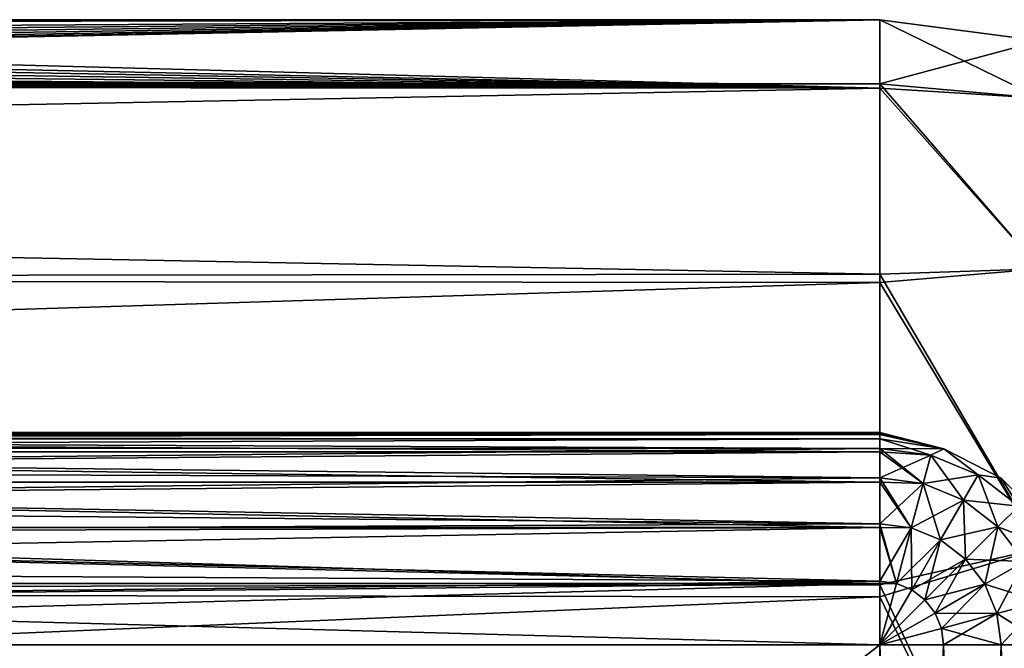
# Model space of a CAD drawing. Header units: millimetres. Extents: x -143 to 143, y -35 to 35.
# Tile 532 of 533: x 136.28 to 141.05, y 17.46 to 20.5. Entities that reach past the tile are written whole.
import ezdxf

# ---------------------------------------------------------------- set-up
doc = ezdxf.new("R2010")
doc.units = ezdxf.units.MM
doc.header["$LTSCALE"] = 65.185185
for name, color, linetype in [('1126', 7, 'CONTINUOUS'), ('1127', 7, 'CONTINUOUS'), ('1128', 7, 'CONTINUOUS'), ('1301', 7, 'CONTINUOUS'), ('1323', 7, 'CONTINUOUS'), ('1450', 7, 'CONTINUOUS'), ('1452', 7, 'CONTINUOUS'), ('1732', 7, 'CONTINUOUS'), ('1733', 7, 'CONTINUOUS'), ('1734', 7, 'CONTINUOUS'), ('848', 7, 'CONTINUOUS'), ('858', 7, 'CONTINUOUS'), ('859', 7, 'CONTINUOUS'), ('860', 7, 'CONTINUOUS')]:
    doc.layers.add(name, color=color, linetype=linetype)

msp = doc.modelspace()

# ---------------------------------------------------------------- linework, layer by layer
at = {"layer": '1126', "linetype": 'CONTINUOUS'}
for points in [[(140.45, 17.4714, 2), (140.7581, 17.4714, 1.9513), (140.45, 9, 2), (140.45, 17.4714, 2)], [(140.45, 9, 2), (140.7581, 17.4714, 1.9513), (140.7581, 9, 1.9513), (140.45, 9, 2)], [(140.7581, 17.4714, 1.9513), (141.0373, 17.4714, 1.8094), (140.7581, 9, 1.9513), (140.7581, 17.4714, 1.9513)], [(140.7581, 9, 1.9513), (141.0373, 17.4714, 1.8094), (141.0373, 9, 1.8094), (140.7581, 9, 1.9513)], [(141.0373, 17.4714, 1.8094), (141.2588, 17.4714, 1.588), (141.0373, 9, 1.8094), (141.0373, 17.4714, 1.8094)], [(141.0373, 9, 1.8094), (141.2588, 17.4714, 1.588), (141.2588, 9, 1.588), (141.0373, 9, 1.8094)]]:
    msp.add_3dface(points, dxfattribs=at)
at = {"layer": '1127', "linetype": 'CONTINUOUS'}
for points in [[(140.45, 18.4698, 1.0571), (140.759, 18.4209, 1.0543), (140.45, 18.4225, 1.309), (140.45, 18.4698, 1.0571)], [(140.45, 18.4225, 1.309), (140.759, 18.4209, 1.0543), (140.6962, 18.3901, 1.309), (140.45, 18.4225, 1.309)], [(140.45, 18.4225, 1.309), (140.6962, 18.3901, 1.309), (140.45, 18.4073, 1.3522), (140.45, 18.4225, 1.309)], [(140.45, 18.4073, 1.3522), (140.6962, 18.3901, 1.309), (140.45, 18.2802, 1.588), (140.45, 18.4073, 1.3522)], [(140.45, 18.2802, 1.588), (140.6962, 18.3901, 1.309), (140.6593, 18.2527, 1.588), (140.45, 18.2802, 1.588)], [(140.6962, 18.3901, 1.309), (140.9255, 18.295, 1.309), (140.6593, 18.2527, 1.588), (140.6962, 18.3901, 1.309)], [(140.6962, 18.3901, 1.309), (140.759, 18.4209, 1.0543), (140.9255, 18.295, 1.309), (140.6962, 18.3901, 1.309)], [(140.759, 18.4209, 1.0543), (141.0378, 18.2791, 1.0462), (140.9255, 18.295, 1.309), (140.759, 18.4209, 1.0543)], [(140.6593, 18.2527, 1.588), (140.9255, 18.295, 1.309), (140.8544, 18.1719, 1.588), (140.6593, 18.2527, 1.588)], [(140.9255, 18.295, 1.309), (141.1225, 18.1439, 1.309), (140.8544, 18.1719, 1.588), (140.9255, 18.295, 1.309)], [(140.9255, 18.295, 1.309), (141.0378, 18.2791, 1.0462), (141.1225, 18.1439, 1.309), (140.9255, 18.295, 1.309)], [(140.45, 18.2802, 1.588), (140.6593, 18.2527, 1.588), (140.45, 18.2598, 1.6152), (140.45, 18.2802, 1.588)], [(140.45, 18.2598, 1.6152), (140.6593, 18.2527, 1.588), (140.45, 18.0587, 1.8094), (140.45, 18.2598, 1.6152)], [(140.45, 18.0587, 1.8094), (140.6593, 18.2527, 1.588), (140.602, 18.0387, 1.8094), (140.45, 18.0587, 1.8094)], [(140.6593, 18.2527, 1.588), (140.8544, 18.1719, 1.588), (140.602, 18.0387, 1.8094), (140.6593, 18.2527, 1.588)], [(141.0378, 18.2791, 1.0462), (141.259, 18.0582, 1.0336), (141.1225, 18.1439, 1.309), (141.0378, 18.2791, 1.0462)], [(140.602, 18.0387, 1.8094), (140.8544, 18.1719, 1.588), (140.7436, 17.98, 1.8094), (140.602, 18.0387, 1.8094)], [(140.8544, 18.1719, 1.588), (141.0219, 18.0433, 1.588), (140.7436, 17.98, 1.8094), (140.8544, 18.1719, 1.588)], [(140.8544, 18.1719, 1.588), (141.1225, 18.1439, 1.309), (141.0219, 18.0433, 1.588), (140.8544, 18.1719, 1.588)], [(141.1225, 18.1439, 1.309), (141.2736, 17.9469, 1.309), (141.0219, 18.0433, 1.588), (141.1225, 18.1439, 1.309)], [(140.45, 18.0587, 1.8094), (140.602, 18.0387, 1.8094), (140.45, 18.0405, 1.8222), (140.45, 18.0587, 1.8094)], [(140.45, 18.0405, 1.8222), (140.602, 18.0387, 1.8094), (140.45, 17.7795, 1.9513), (140.45, 18.0405, 1.8222)], [(140.45, 17.7795, 1.9513), (140.602, 18.0387, 1.8094), (140.5297, 17.769, 1.9513), (140.45, 17.7795, 1.9513)], [(140.602, 18.0387, 1.8094), (140.7436, 17.98, 1.8094), (140.5297, 17.769, 1.9513), (140.602, 18.0387, 1.8094)], [(140.7436, 17.98, 1.8094), (141.0219, 18.0433, 1.588), (140.8653, 17.8867, 1.8094), (140.7436, 17.98, 1.8094)], [(141.0219, 18.0433, 1.588), (141.1505, 17.8758, 1.588), (140.8653, 17.8867, 1.8094), (141.0219, 18.0433, 1.588)], [(141.0219, 18.0433, 1.588), (141.2736, 17.9469, 1.309), (141.1505, 17.8758, 1.588), (141.0219, 18.0433, 1.588)], [(140.5297, 17.769, 1.9513), (140.7436, 17.98, 1.8094), (140.6041, 17.7382, 1.9513), (140.5297, 17.769, 1.9513)], [(140.7436, 17.98, 1.8094), (140.8653, 17.8867, 1.8094), (140.6041, 17.7382, 1.9513), (140.7436, 17.98, 1.8094)], [(140.6041, 17.7382, 1.9513), (140.8653, 17.8867, 1.8094), (140.6679, 17.6893, 1.9513), (140.6041, 17.7382, 1.9513)], [(140.8653, 17.8867, 1.8094), (140.9586, 17.765, 1.8094), (140.6679, 17.6893, 1.9513), (140.8653, 17.8867, 1.8094)], [(140.8653, 17.8867, 1.8094), (141.1505, 17.8758, 1.588), (140.9586, 17.765, 1.8094), (140.8653, 17.8867, 1.8094)], [(141.1505, 17.8758, 1.588), (141.2313, 17.6807, 1.588), (140.9586, 17.765, 1.8094), (141.1505, 17.8758, 1.588)], [(140.45, 17.7795, 1.9513), (140.5297, 17.769, 1.9513), (140.45, 17.7695, 1.9545), (140.45, 17.7795, 1.9513)], [(140.5297, 17.769, 1.9513), (140.45, 17.4714, 2), (140.45, 17.7695, 1.9545), (140.5297, 17.769, 1.9513)], [(140.45, 17.4714, 2), (140.5297, 17.769, 1.9513), (140.6041, 17.7382, 1.9513), (140.45, 17.4714, 2)], [(140.6679, 17.6893, 1.9513), (140.9586, 17.765, 1.8094), (140.7168, 17.6255, 1.9513), (140.6679, 17.6893, 1.9513)], [(140.9586, 17.765, 1.8094), (141.0173, 17.6234, 1.8094), (140.7168, 17.6255, 1.9513), (140.9586, 17.765, 1.8094)], [(140.9586, 17.765, 1.8094), (141.2313, 17.6807, 1.588), (141.0173, 17.6234, 1.8094), (140.9586, 17.765, 1.8094)], [(140.45, 17.4714, 2), (140.6041, 17.7382, 1.9513), (140.6679, 17.6893, 1.9513), (140.45, 17.4714, 2)], [(140.45, 17.4714, 2), (140.6679, 17.6893, 1.9513), (140.7168, 17.6255, 1.9513), (140.45, 17.4714, 2)], [(141.2313, 17.6807, 1.588), (141.2588, 17.4714, 1.588), (141.0173, 17.6234, 1.8094), (141.2313, 17.6807, 1.588)], [(140.45, 17.4714, 2), (140.7168, 17.6255, 1.9513), (140.7476, 17.5512, 1.9513), (140.45, 17.4714, 2)], [(140.7168, 17.6255, 1.9513), (141.0173, 17.6234, 1.8094), (140.7476, 17.5512, 1.9513), (140.7168, 17.6255, 1.9513)], [(141.0173, 17.6234, 1.8094), (141.0373, 17.4714, 1.8094), (140.7476, 17.5512, 1.9513), (141.0173, 17.6234, 1.8094)], [(141.2588, 17.4714, 1.588), (141.0373, 17.4714, 1.8094), (141.0173, 17.6234, 1.8094), (141.2588, 17.4714, 1.588)], [(140.7581, 17.4714, 1.9513), (140.45, 17.4714, 2), (140.7476, 17.5512, 1.9513), (140.7581, 17.4714, 1.9513)], [(141.0373, 17.4714, 1.8094), (140.7581, 17.4714, 1.9513), (140.7476, 17.5512, 1.9513), (141.0373, 17.4714, 1.8094)]]:
    msp.add_3dface(points, dxfattribs=at)
at = {"layer": '1128', "linetype": 'CONTINUOUS'}
for points in [[(129.45, 18.4698, 1.0571), (140.45, 18.4698, 1.0571), (140.45, 18.4225, 1.309), (129.45, 18.4698, 1.0571)], [(129.45, 18.4698, 1.0571), (140.45, 18.4225, 1.309), (140.45, 18.4073, 1.3522), (129.45, 18.4698, 1.0571)], [(129.45, 18.4698, 1.0571), (140.45, 18.4073, 1.3522), (129.45, 18.4073, 1.3522), (129.45, 18.4698, 1.0571)], [(140.45, 18.4073, 1.3522), (140.45, 18.2802, 1.588), (129.45, 18.4073, 1.3522), (140.45, 18.4073, 1.3522)], [(140.45, 18.2802, 1.588), (140.45, 18.2598, 1.6152), (129.45, 18.4073, 1.3522), (140.45, 18.2802, 1.588)], [(129.45, 18.4073, 1.3522), (140.45, 18.2598, 1.6152), (129.45, 18.2598, 1.6152), (129.45, 18.4073, 1.3522)], [(140.45, 18.2598, 1.6152), (140.45, 18.0587, 1.8094), (129.45, 18.2598, 1.6152), (140.45, 18.2598, 1.6152)], [(140.45, 18.0587, 1.8094), (140.45, 18.0405, 1.8222), (129.45, 18.2598, 1.6152), (140.45, 18.0587, 1.8094)], [(129.45, 18.2598, 1.6152), (140.45, 18.0405, 1.8222), (129.45, 18.0405, 1.8222), (129.45, 18.2598, 1.6152)], [(140.45, 18.0405, 1.8222), (140.45, 17.7795, 1.9513), (129.45, 18.0405, 1.8222), (140.45, 18.0405, 1.8222)], [(140.45, 17.7795, 1.9513), (140.45, 17.7695, 1.9545), (129.45, 18.0405, 1.8222), (140.45, 17.7795, 1.9513)], [(129.45, 18.0405, 1.8222), (140.45, 17.7695, 1.9545), (129.45, 17.7695, 1.9545), (129.45, 18.0405, 1.8222)], [(140.45, 17.7695, 1.9545), (140.45, 17.4714, 2), (129.45, 17.7695, 1.9545), (140.45, 17.7695, 1.9545)], [(140.45, 17.4714, 2), (129.45, 17.4714, 2), (129.45, 17.7695, 1.9545), (140.45, 17.4714, 2)]]:
    msp.add_3dface(points, dxfattribs=at)
at = {"layer": '1301', "linetype": 'CONTINUOUS'}
for points in [[(128.8317, 20.4801, -0.9021), (140.45, 20.169, -3.6692), (128.4857, 20.4259, -1.7419), (128.8317, 20.4801, -0.9021)], [(128.95, 20.5), (140.45, 20.4997, -0.1177), (128.8317, 20.4801, -0.9021), (128.95, 20.5)], [(140.45, 20.4997, -0.1177), (140.45, 20.169, -3.6692), (128.8317, 20.4801, -0.9021), (140.45, 20.4997, -0.1177)], [(140.45, 20.4999, -0.0589), (140.45, 20.4997, -0.1177), (128.95, 20.5), (140.45, 20.4999, -0.0589)], [(140.45, 20.5), (140.45, 20.4999, -0.0589), (128.95, 20.5), (140.45, 20.5)], [(128.2325, 20.3898, -2.1232), (140.45, 20.169, -3.6692), (127.9295, 20.3506, -2.4702), (128.2325, 20.3898, -2.1232)], [(128.4857, 20.4259, -1.7419), (140.45, 20.169, -3.6692), (128.2325, 20.3898, -2.1232), (128.4857, 20.4259, -1.7419)], [(127.9295, 20.3506, -2.4702), (140.45, 20.169, -3.6692), (127.5827, 20.3113, -2.7751), (127.9295, 20.3506, -2.4702)], [(127.5827, 20.3113, -2.7751), (140.45, 20.169, -3.6692), (127.1995, 20.2746, -3.0314), (127.5827, 20.3113, -2.7751)], [(126.7876, 20.2433, -3.2343), (140.45, 20.169, -3.6692), (126.3535, 20.2192, -3.3814), (126.7876, 20.2433, -3.2343)], [(127.1995, 20.2746, -3.0314), (140.45, 20.169, -3.6692), (126.7876, 20.2433, -3.2343), (127.1995, 20.2746, -3.0314)], [(93.65, 20.1902, -3.5506), (125.45, 20.199, -3.5), (140.45, 20.169, -3.6692), (93.65, 20.1902, -3.5506)], [(140.45, 20.169, -3.6692), (125.45, 20.199, -3.5), (126.3535, 20.2192, -3.3814), (140.45, 20.169, -3.6692)], [(93.65, 19.27, -6.9939), (93.65, 20.1902, -3.5506), (140.45, 20.169, -3.6692), (93.65, 19.27, -6.9939)], [(140.45, 19.2277, -7.1097), (93.65, 19.27, -6.9939), (140.45, 20.169, -3.6692), (140.45, 19.2277, -7.1097)], [(93.65, 17.7674, -10.2259), (93.65, 19.27, -6.9939), (140.45, 19.2277, -7.1097), (93.65, 17.7674, -10.2259)], [(140.45, 17.7043, -10.3348), (93.65, 17.7674, -10.2259), (140.45, 19.2277, -7.1097), (140.45, 17.7043, -10.3348)], [(93.65, 15.7278, -13.1487), (93.65, 17.7674, -10.2259), (140.45, 17.7043, -10.3348), (93.65, 15.7278, -13.1487)], [(140.45, 15.6449, -13.2472), (93.65, 15.7278, -13.1487), (140.45, 17.7043, -10.3348), (140.45, 15.6449, -13.2472)]]:
    msp.add_3dface(points, dxfattribs=at)
at = {"layer": '1323', "linetype": 'CONTINUOUS'}
for points in [[(126.3535, 20.2192, 3.3814), (140.45, 20.5), (126.7876, 20.2432, 3.2343), (126.3535, 20.2192, 3.3814)], [(140.45, 20.5), (126.3535, 20.2192, 3.3814), (140.45, 20.1897, 3.5533), (140.45, 20.5)], [(126.7876, 20.2432, 3.2343), (140.45, 20.5), (127.1995, 20.2746, 3.0314), (126.7876, 20.2432, 3.2343)], [(127.1995, 20.2746, 3.0314), (140.45, 20.5), (127.5827, 20.3113, 2.7752), (127.1995, 20.2746, 3.0314)], [(127.5827, 20.3113, 2.7752), (140.45, 20.5), (127.9295, 20.3506, 2.4703), (127.5827, 20.3113, 2.7752)], [(127.9295, 20.3506, 2.4703), (140.45, 20.5), (128.2324, 20.3897, 2.1232), (127.9295, 20.3506, 2.4703)], [(128.2324, 20.3897, 2.1232), (140.45, 20.5), (128.4857, 20.4259, 1.742), (128.2324, 20.3897, 2.1232)], [(128.4857, 20.4259, 1.742), (140.45, 20.5), (128.8317, 20.4801, 0.9021), (128.4857, 20.4259, 1.742)], [(140.45, 20.5), (128.95, 20.5), (128.8317, 20.4801, 0.9021), (140.45, 20.5)], [(140.45, 20.1897, 3.5533), (125.45, 20.199, 3.5), (93.65, 20.1605, 3.7152), (140.45, 20.1897, 3.5533)], [(126.3535, 20.2192, 3.3814), (125.45, 20.199, 3.5), (140.45, 20.1897, 3.5533), (126.3535, 20.2192, 3.3814)], [(140.45, 19.2682, 6.9991), (140.45, 20.1897, 3.5533), (93.65, 20.1605, 3.7152), (140.45, 19.2682, 6.9991)], [(93.65, 19.2123, 7.1509), (140.45, 19.2682, 6.9991), (93.65, 20.1605, 3.7152), (93.65, 19.2123, 7.1509)], [(140.45, 17.7633, 10.233), (140.45, 19.2682, 6.9991), (93.65, 19.2123, 7.1509), (140.45, 17.7633, 10.233)], [(93.65, 17.6834, 10.3705), (140.45, 17.7633, 10.233), (93.65, 19.2123, 7.1509), (93.65, 17.6834, 10.3705)], [(140.45, 15.7207, 13.1571), (140.45, 17.7633, 10.233), (93.65, 17.6834, 10.3705), (140.45, 15.7207, 13.1571)], [(93.65, 15.62, 13.2765), (140.45, 15.7207, 13.1571), (93.65, 17.6834, 10.3705), (93.65, 15.62, 13.2765)]]:
    msp.add_3dface(points, dxfattribs=at)
at = {"layer": '1450', "linetype": 'CONTINUOUS'}
for points in [[(140.45, 20.5), (140.45, 20.1897, 3.5533), (141.2265, 20.3978), (140.45, 20.5)], [(141.2265, 20.3978), (140.45, 20.1897, 3.5533), (141.2265, 20.1196, 3.3574), (141.2265, 20.3978)], [(140.45, 20.1897, 3.5533), (140.45, 19.2682, 6.9991), (141.2265, 19.2926, 6.6231), (140.45, 20.1897, 3.5533)], [(141.2265, 20.1196, 3.3574), (140.45, 20.1897, 3.5533), (141.2265, 19.2926, 6.6231), (141.2265, 20.1196, 3.3574)], [(141.2265, 19.2926, 6.6231), (140.45, 19.2682, 6.9991), (141.2265, 17.9393, 9.7083), (141.2265, 19.2926, 6.6231)], [(140.45, 19.2682, 6.9991), (140.45, 17.7633, 10.233), (141.2265, 17.9393, 9.7083), (140.45, 19.2682, 6.9991)], [(141.2265, 17.9393, 9.7083), (140.45, 17.7633, 10.233), (141.2265, 16.0967, 12.5286), (141.2265, 17.9393, 9.7083)], [(140.45, 17.7633, 10.233), (140.45, 15.7207, 13.1571), (141.2265, 16.0967, 12.5286), (140.45, 17.7633, 10.233)]]:
    msp.add_3dface(points, dxfattribs=at)
at = {"layer": '1452', "linetype": 'CONTINUOUS'}
for points in [[(140.45, 20.4999, -0.0589), (140.45, 20.5), (141.2265, 20.1196, -3.3574), (140.45, 20.4999, -0.0589)], [(140.45, 20.5), (141.2265, 20.3978), (141.2265, 20.1196, -3.3574), (140.45, 20.5)], [(140.45, 20.4997, -0.1177), (140.45, 20.4999, -0.0589), (141.2265, 20.1196, -3.3574), (140.45, 20.4997, -0.1177)], [(140.45, 20.169, -3.6692), (140.45, 20.4997, -0.1177), (141.2265, 20.1196, -3.3574), (140.45, 20.169, -3.6692)], [(140.45, 19.2277, -7.1097), (140.45, 20.169, -3.6692), (141.2265, 19.2926, -6.6231), (140.45, 19.2277, -7.1097)], [(141.2265, 19.2926, -6.6231), (140.45, 20.169, -3.6692), (141.2265, 20.1196, -3.3574), (141.2265, 19.2926, -6.6231)], [(141.2265, 17.9393, -9.7083), (140.45, 19.2277, -7.1097), (141.2265, 19.2926, -6.6231), (141.2265, 17.9393, -9.7083)], [(140.45, 17.7043, -10.3348), (140.45, 19.2277, -7.1097), (141.2265, 17.9393, -9.7083), (140.45, 17.7043, -10.3348)], [(141.2265, 16.0967, -12.5286), (140.45, 17.7043, -10.3348), (141.2265, 17.9393, -9.7083), (141.2265, 16.0967, -12.5286)], [(140.45, 15.6449, -13.2472), (140.45, 17.7043, -10.3348), (141.2265, 16.0967, -12.5286), (140.45, 15.6449, -13.2472)]]:
    msp.add_3dface(points, dxfattribs=at)
at = {"layer": '1732', "linetype": 'CONTINUOUS'}
for points in [[(140.45, 17.4714, -2), (129.45, 17.4714, -2), (140.45, 9, -2), (140.45, 17.4714, -2)], [(140.45, 9, -2), (129.45, 17.4714, -2), (129.45, 9, -2), (140.45, 9, -2)]]:
    msp.add_3dface(points, dxfattribs=at)
at = {"layer": '1733', "linetype": 'CONTINUOUS'}
for points in [[(140.7581, 17.4714, -1.9513), (140.45, 17.4714, -2), (140.7581, 9, -1.9513), (140.7581, 17.4714, -1.9513)], [(140.7581, 9, -1.9513), (140.45, 17.4714, -2), (140.45, 9, -2), (140.7581, 9, -1.9513)], [(141.0373, 17.4714, -1.8094), (140.7581, 17.4714, -1.9513), (141.0373, 9, -1.8094), (141.0373, 17.4714, -1.8094)], [(141.0373, 9, -1.8094), (140.7581, 17.4714, -1.9513), (140.7581, 9, -1.9513), (141.0373, 9, -1.8094)], [(141.2588, 17.4714, -1.588), (141.0373, 17.4714, -1.8094), (141.2588, 9, -1.588), (141.2588, 17.4714, -1.588)], [(141.2588, 9, -1.588), (141.0373, 17.4714, -1.8094), (141.0373, 9, -1.8094), (141.2588, 9, -1.588)]]:
    msp.add_3dface(points, dxfattribs=at)
at = {"layer": '1734', "linetype": 'CONTINUOUS'}
for points in [[(140.45, 17.4714, 2), (140.45, 9, 2), (129.45, 9, 2), (140.45, 17.4714, 2)], [(129.45, 17.4714, 2), (140.45, 17.4714, 2), (129.45, 9, 2), (129.45, 17.4714, 2)]]:
    msp.add_3dface(points, dxfattribs=at)
at = {"layer": '848', "linetype": 'CONTINUOUS'}
for points in [[(128.9188, 18.4941, -0.4665), (128.8255, 18.4769, -0.9251), (140.45, 18.4907, -0.5876), (128.9188, 18.4941, -0.4665)], [(128.8255, 18.4769, 0.9251), (128.9188, 18.4941, 0.4664), (140.45, 18.4924, 0.5288), (128.8255, 18.4769, 0.9251)], [(140.45, 18.4698, 1.0571), (128.8255, 18.4769, 0.9251), (140.45, 18.4924, 0.5288), (140.45, 18.4698, 1.0571)], [(140.45, 18.4907, -0.5876), (128.8255, 18.4769, -0.9251), (129.45, 18.4698, -1.0571), (140.45, 18.4907, -0.5876)], [(129.45, 18.4698, 1.0571), (128.8255, 18.4769, 0.9251), (140.45, 18.4698, 1.0571), (129.45, 18.4698, 1.0571)], [(128.95, 18.5, -0.0001), (128.9188, 18.4941, -0.4665), (140.45, 18.4999, -0.0589), (128.95, 18.5, -0.0001)], [(128.9188, 18.4941, 0.4664), (128.95, 18.5, -0.0001), (140.45, 18.5), (128.9188, 18.4941, 0.4664)], [(140.45, 18.4924, 0.5288), (128.9188, 18.4941, 0.4664), (140.45, 18.5), (140.45, 18.4924, 0.5288)], [(140.45, 18.4999, -0.0589), (128.9188, 18.4941, -0.4665), (140.45, 18.4996, -0.1177), (140.45, 18.4999, -0.0589)], [(140.45, 18.4996, -0.1177), (128.9188, 18.4941, -0.4665), (140.45, 18.4907, -0.5876), (140.45, 18.4996, -0.1177)], [(140.45, 18.5), (128.95, 18.5, -0.0001), (140.45, 18.4999, -0.0589), (140.45, 18.5)], [(140.45, 18.4698, -1.0571), (140.45, 18.4907, -0.5876), (129.45, 18.4698, -1.0571), (140.45, 18.4698, -1.0571)]]:
    msp.add_3dface(points, dxfattribs=at)
at = {"layer": '858', "linetype": 'CONTINUOUS'}
for points in [[(140.45, 18.4698, -1.0571), (129.45, 18.4698, -1.0571), (129.45, 18.4238, -1.3048), (140.45, 18.4698, -1.0571)], [(140.45, 18.4698, -1.0571), (129.45, 18.4238, -1.3048), (140.45, 18.4225, -1.309), (140.45, 18.4698, -1.0571)], [(129.45, 18.4238, -1.3048), (129.45, 18.3174, -1.5332), (140.45, 18.4225, -1.309), (129.45, 18.4238, -1.3048)], [(140.45, 18.4225, -1.309), (129.45, 18.3174, -1.5332), (140.45, 18.4073, -1.3522), (140.45, 18.4225, -1.309)], [(140.45, 18.4073, -1.3522), (129.45, 18.3174, -1.5332), (140.45, 18.2802, -1.588), (140.45, 18.4073, -1.3522)], [(129.45, 18.3174, -1.5332), (129.45, 18.1573, -1.7277), (140.45, 18.2802, -1.588), (129.45, 18.3174, -1.5332)], [(140.45, 18.2802, -1.588), (129.45, 18.1573, -1.7277), (140.45, 18.2598, -1.6152), (140.45, 18.2802, -1.588)], [(140.45, 18.2598, -1.6152), (129.45, 18.1573, -1.7277), (140.45, 18.0587, -1.8094), (140.45, 18.2598, -1.6152)], [(129.45, 18.1573, -1.7277), (129.45, 18.0084, -1.8436), (140.45, 18.0587, -1.8094), (129.45, 18.1573, -1.7277)], [(140.45, 18.0587, -1.8094), (129.45, 18.0084, -1.8436), (140.45, 18.0405, -1.8222), (140.45, 18.0587, -1.8094)], [(129.45, 18.0084, -1.8436), (129.45, 17.8404, -1.9294), (140.45, 18.0405, -1.8222), (129.45, 18.0084, -1.8436)], [(140.45, 18.0405, -1.8222), (129.45, 17.8404, -1.9294), (140.45, 17.7795, -1.9513), (140.45, 18.0405, -1.8222)], [(129.45, 17.8404, -1.9294), (129.45, 17.6593, -1.9822), (140.45, 17.7795, -1.9513), (129.45, 17.8404, -1.9294)], [(140.45, 17.7795, -1.9513), (129.45, 17.6593, -1.9822), (140.45, 17.7695, -1.9545), (140.45, 17.7795, -1.9513)], [(129.45, 17.6593, -1.9822), (129.45, 17.4714, -2), (140.45, 17.7695, -1.9545), (129.45, 17.6593, -1.9822)], [(140.45, 17.7695, -1.9545), (129.45, 17.4714, -2), (140.45, 17.4714, -2), (140.45, 17.7695, -1.9545)]]:
    msp.add_3dface(points, dxfattribs=at)
at = {"layer": '859', "linetype": 'CONTINUOUS'}
for points in [[(140.45, 18.4698, -1.0571), (140.45, 18.4225, -1.309), (140.6962, 18.3901, -1.309), (140.45, 18.4698, -1.0571)], [(140.45, 18.4698, -1.0571), (140.6962, 18.3901, -1.309), (140.759, 18.4209, -1.0543), (140.45, 18.4698, -1.0571)], [(140.45, 18.4225, -1.309), (140.45, 18.4073, -1.3522), (140.6593, 18.2527, -1.588), (140.45, 18.4225, -1.309)], [(140.45, 18.4225, -1.309), (140.6593, 18.2527, -1.588), (140.6962, 18.3901, -1.309), (140.45, 18.4225, -1.309)], [(140.45, 18.4073, -1.3522), (140.45, 18.2802, -1.588), (140.6593, 18.2527, -1.588), (140.45, 18.4073, -1.3522)], [(140.6593, 18.2527, -1.588), (140.8544, 18.1719, -1.588), (140.6962, 18.3901, -1.309), (140.6593, 18.2527, -1.588)], [(140.6962, 18.3901, -1.309), (140.9255, 18.295, -1.309), (140.759, 18.4209, -1.0543), (140.6962, 18.3901, -1.309)], [(140.6962, 18.3901, -1.309), (140.8544, 18.1719, -1.588), (140.9255, 18.295, -1.309), (140.6962, 18.3901, -1.309)], [(140.759, 18.4209, -1.0543), (140.9255, 18.295, -1.309), (141.0378, 18.2791, -1.0462), (140.759, 18.4209, -1.0543)], [(140.8544, 18.1719, -1.588), (141.0219, 18.0433, -1.588), (140.9255, 18.295, -1.309), (140.8544, 18.1719, -1.588)], [(140.9255, 18.295, -1.309), (141.0219, 18.0433, -1.588), (141.1225, 18.1439, -1.309), (140.9255, 18.295, -1.309)], [(140.9255, 18.295, -1.309), (141.1225, 18.1439, -1.309), (141.0378, 18.2791, -1.0462), (140.9255, 18.295, -1.309)], [(140.45, 18.2802, -1.588), (140.45, 18.2598, -1.6152), (140.602, 18.0387, -1.8094), (140.45, 18.2802, -1.588)], [(140.45, 18.2802, -1.588), (140.602, 18.0387, -1.8094), (140.6593, 18.2527, -1.588), (140.45, 18.2802, -1.588)], [(140.45, 18.2598, -1.6152), (140.45, 18.0587, -1.8094), (140.602, 18.0387, -1.8094), (140.45, 18.2598, -1.6152)], [(140.602, 18.0387, -1.8094), (140.7436, 17.98, -1.8094), (140.6593, 18.2527, -1.588), (140.602, 18.0387, -1.8094)], [(140.6593, 18.2527, -1.588), (140.7436, 17.98, -1.8094), (140.8544, 18.1719, -1.588), (140.6593, 18.2527, -1.588)], [(141.0378, 18.2791, -1.0462), (141.1225, 18.1439, -1.309), (141.259, 18.0582, -1.0336), (141.0378, 18.2791, -1.0462)], [(140.7436, 17.98, -1.8094), (140.8653, 17.8867, -1.8094), (140.8544, 18.1719, -1.588), (140.7436, 17.98, -1.8094)], [(140.8544, 18.1719, -1.588), (140.8653, 17.8867, -1.8094), (141.0219, 18.0433, -1.588), (140.8544, 18.1719, -1.588)], [(141.0219, 18.0433, -1.588), (141.1505, 17.8758, -1.588), (141.1225, 18.1439, -1.309), (141.0219, 18.0433, -1.588)], [(140.45, 18.0587, -1.8094), (140.45, 18.0405, -1.8222), (140.5297, 17.769, -1.9513), (140.45, 18.0587, -1.8094)], [(140.45, 18.0587, -1.8094), (140.5297, 17.769, -1.9513), (140.602, 18.0387, -1.8094), (140.45, 18.0587, -1.8094)], [(140.45, 18.0405, -1.8222), (140.45, 17.7795, -1.9513), (140.5297, 17.769, -1.9513), (140.45, 18.0405, -1.8222)], [(140.5297, 17.769, -1.9513), (140.6041, 17.7382, -1.9513), (140.602, 18.0387, -1.8094), (140.5297, 17.769, -1.9513)], [(140.602, 18.0387, -1.8094), (140.6041, 17.7382, -1.9513), (140.7436, 17.98, -1.8094), (140.602, 18.0387, -1.8094)], [(140.8653, 17.8867, -1.8094), (140.9586, 17.765, -1.8094), (141.0219, 18.0433, -1.588), (140.8653, 17.8867, -1.8094)], [(141.0219, 18.0433, -1.588), (140.9586, 17.765, -1.8094), (141.1505, 17.8758, -1.588), (141.0219, 18.0433, -1.588)], [(140.6041, 17.7382, -1.9513), (140.6679, 17.6893, -1.9513), (140.7436, 17.98, -1.8094), (140.6041, 17.7382, -1.9513)], [(140.7436, 17.98, -1.8094), (140.6679, 17.6893, -1.9513), (140.8653, 17.8867, -1.8094), (140.7436, 17.98, -1.8094)], [(140.6679, 17.6893, -1.9513), (140.7168, 17.6255, -1.9513), (140.8653, 17.8867, -1.8094), (140.6679, 17.6893, -1.9513)], [(140.8653, 17.8867, -1.8094), (140.7168, 17.6255, -1.9513), (140.9586, 17.765, -1.8094), (140.8653, 17.8867, -1.8094)], [(140.9586, 17.765, -1.8094), (141.0173, 17.6234, -1.8094), (141.1505, 17.8758, -1.588), (140.9586, 17.765, -1.8094)], [(141.1505, 17.8758, -1.588), (141.0173, 17.6234, -1.8094), (141.2313, 17.6807, -1.588), (141.1505, 17.8758, -1.588)], [(140.45, 17.7795, -1.9513), (140.45, 17.7695, -1.9545), (140.45, 17.4714, -2), (140.45, 17.7795, -1.9513)], [(140.45, 17.7795, -1.9513), (140.45, 17.4714, -2), (140.5297, 17.769, -1.9513), (140.45, 17.7795, -1.9513)], [(140.5297, 17.769, -1.9513), (140.45, 17.4714, -2), (140.6041, 17.7382, -1.9513), (140.5297, 17.769, -1.9513)], [(140.7168, 17.6255, -1.9513), (140.7476, 17.5512, -1.9513), (140.9586, 17.765, -1.8094), (140.7168, 17.6255, -1.9513)], [(140.9586, 17.765, -1.8094), (140.7476, 17.5512, -1.9513), (141.0173, 17.6234, -1.8094), (140.9586, 17.765, -1.8094)], [(140.6041, 17.7382, -1.9513), (140.45, 17.4714, -2), (140.6679, 17.6893, -1.9513), (140.6041, 17.7382, -1.9513)], [(140.6679, 17.6893, -1.9513), (140.45, 17.4714, -2), (140.7168, 17.6255, -1.9513), (140.6679, 17.6893, -1.9513)], [(141.0173, 17.6234, -1.8094), (141.0373, 17.4714, -1.8094), (141.2313, 17.6807, -1.588), (141.0173, 17.6234, -1.8094)], [(141.2313, 17.6807, -1.588), (141.0373, 17.4714, -1.8094), (141.2588, 17.4714, -1.588), (141.2313, 17.6807, -1.588)], [(140.7168, 17.6255, -1.9513), (140.45, 17.4714, -2), (140.7476, 17.5512, -1.9513), (140.7168, 17.6255, -1.9513)], [(140.7476, 17.5512, -1.9513), (140.7581, 17.4714, -1.9513), (141.0173, 17.6234, -1.8094), (140.7476, 17.5512, -1.9513)], [(141.0173, 17.6234, -1.8094), (140.7581, 17.4714, -1.9513), (141.0373, 17.4714, -1.8094), (141.0173, 17.6234, -1.8094)], [(140.7476, 17.5512, -1.9513), (140.45, 17.4714, -2), (140.7581, 17.4714, -1.9513), (140.7476, 17.5512, -1.9513)]]:
    msp.add_3dface(points, dxfattribs=at)
at = {"layer": '860', "linetype": 'CONTINUOUS'}
for points in [[(140.45, 18.4924, 0.5288), (140.45, 18.5), (140.759, 18.4209, -1.0543), (140.45, 18.4924, 0.5288)], [(140.45, 18.5), (140.45, 18.4999, -0.0589), (140.759, 18.4209, -1.0543), (140.45, 18.5)], [(140.45, 18.4999, -0.0589), (140.45, 18.4996, -0.1177), (140.759, 18.4209, -1.0543), (140.45, 18.4999, -0.0589)], [(140.45, 18.4996, -0.1177), (140.45, 18.4907, -0.5876), (140.759, 18.4209, -1.0543), (140.45, 18.4996, -0.1177)], [(140.45, 18.4698, 1.0571), (140.45, 18.4924, 0.5288), (140.759, 18.4209, -1.0543), (140.45, 18.4698, 1.0571)], [(140.45, 18.4907, -0.5876), (140.45, 18.4698, -1.0571), (140.759, 18.4209, -1.0543), (140.45, 18.4907, -0.5876)], [(140.45, 18.4698, 1.0571), (140.759, 18.4209, -1.0543), (140.759, 18.4209, 1.0543), (140.45, 18.4698, 1.0571)], [(140.759, 18.4209, -1.0543), (141.0378, 18.2791, -1.0462), (140.759, 18.4209, 1.0543), (140.759, 18.4209, -1.0543)], [(140.759, 18.4209, 1.0543), (141.0378, 18.2791, -1.0462), (141.0378, 18.2791, 1.0462), (140.759, 18.4209, 1.0543)], [(141.0378, 18.2791, -1.0462), (141.259, 18.0582, -1.0336), (141.0378, 18.2791, 1.0462), (141.0378, 18.2791, -1.0462)], [(141.0378, 18.2791, 1.0462), (141.259, 18.0582, -1.0336), (141.259, 18.0582, 1.0336), (141.0378, 18.2791, 1.0462)]]:
    msp.add_3dface(points, dxfattribs=at)

doc.saveas('drawing.dxf')
